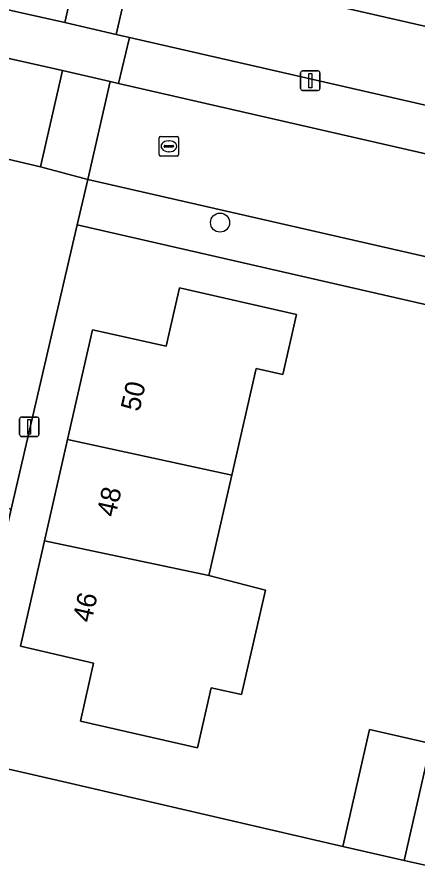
# Model space of a CAD drawing. Extents: x 159626 to 160723, y 388173 to 389416.
# Drawn here: x 160211.96 to 160232.48, y 388620.71 to 388664.1 of the extents above; entities that cross this region are included whole.
import ezdxf

# ---------------------------------------------------------------- set-up
doc = ezdxf.new("R2010")
doc.units = 0
for name, color, linetype in [('IMGEO_Boom', 7, 'Continuous'), ('IMGEO_Erf', 7, 'Continuous'), ('IMGEO_Kolk', 7, 'Continuous'), ('IMGEO_Lichtmast', 7, 'Continuous'), ('IMGEO_Muur', 7, 'Continuous'), ('IMGEO_Pand', 7, 'Continuous'), ('IMGEO_Pand_nummerreeks', 7, 'Continuous'), ('IMGEO_Rijbaan_lokaal_open', 7, 'Continuous'), ('IMGEO_Voetpad_open', 7, 'Continuous')]:
    doc.layers.add(name, color=color, linetype=linetype)

msp = doc.modelspace()

# ---------------------------------------------------------------- linework, layer by layer
at = {"layer": 'IMGEO_Boom'}
msp.add_circle((160222.375, 388653.535), 0.489, dxfattribs=at)
at = {"layer": 'IMGEO_Erf'}
for points in [[(160129.548, 388619.513), (160148.891, 388634.816), (160151.458, 388636.871), (160173.259, 388654.04), (160191.992, 388668.837), (160209.49, 388664.912), (160214.412, 388663.806), (160216.868, 388674.586), (160223.367, 388703.114)], [(160232.916, 388699.692), (160231.578, 388698.805), (160225.341, 388700.225), (160225.004, 388698.744), (160225.194, 388698.701), (160223.772, 388692.499), (160221.263, 388681.555), (160219.408, 388673.465), (160217.052, 388663.19), (160217.738, 388663.033), (160308.833, 388642.18)], [(160233.98, 388663.36), (160228.29, 388664.664), (160222.59, 388665.97), (160223.44, 388669.93), (160220.24, 388670.68), (160222.18, 388679.17), (160222.652, 388681.237), (160225.96, 388680.481), (160225.668, 388679.203), (160231.266, 388677.947), (160230.518, 388674.594), (160233.894, 388673.823)], [(160306.653, 388632.407), (160279.35, 388638.697), (160215.058, 388653.423), (160211.658, 388638.822), (160208.772, 388626.116), (160214.517, 388624.788), (160228.678, 388621.514), (160230.042, 388627.517), (160233.186, 388626.802), (160236.262, 388626.104), (160240.177, 388625.214), (160239.503, 388622.316), (160241.847, 388621.771), (160241.13, 388618.685)]]:
    msp.add_lwpolyline(points, dxfattribs=at)
msp.add_lwpolyline([(160222.977, 388640.579), (160221.798, 388635.414), (160224.707, 388634.677), (160223.484, 388629.305), (160221.923, 388629.661), (160221.218, 388626.569), (160215.217, 388627.938), (160215.881, 388630.925), (160212.144, 388631.786), (160213.375, 388637.196), (160214.561, 388642.41), (160215.841, 388648.039), (160219.621, 388647.193), (160220.29, 388650.183), (160226.291, 388648.815), (160225.591, 388645.742), (160224.226, 388646.053)], close=True, dxfattribs=at)
at = {"layer": 'IMGEO_Kolk'}
for p, q in [((160219.251, 388657.028), (160219.251, 388657.88)), ((160219.326, 388657.954), (160220.178, 388657.954)), ((160219.739, 388657.734), (160219.764, 388657.734)), ((160220.252, 388657.88), (160220.252, 388657.028)), ((160219.51, 388657.448), (160219.51, 388657.46)), ((160219.948, 388657.411), (160219.55, 388657.411)), ((160219.553, 388657.497), (160219.951, 388657.497)), ((160219.994, 388657.46), (160219.994, 388657.448)), ((160220.178, 388656.954), (160219.326, 388656.954)), ((160219.762, 388657.174), (160219.737, 388657.174))]:
    msp.add_line(p, q, dxfattribs=at)
for points in [[(160219.251, 388657.028), (160219.251, 388657.88)], [(160219.326, 388657.954), (160220.178, 388657.954)], [(160220.252, 388657.88), (160220.252, 388657.028)], [(160220.178, 388656.954), (160219.326, 388656.954)]]:
    msp.add_lwpolyline(points, dxfattribs=at)
for centre, radius, start, end in [((160219.328, 388657.878), 0.0765, 91.552, 178.448), ((160219.328, 388657.878), 0.0765, 91.552, 178.448), ((160220.176, 388657.878), 0.0765, 1.552, 88.448), ((160220.176, 388657.878), 0.0765, 1.552, 88.448), ((160219.55, 388657.457), 0.0403, 85.8775, 175.7526), ((160219.547, 388657.447), 0.0366, 178.938, 274.7102), ((160219.951, 388657.454), 0.043, 264.8664, 352.4533), ((160219.955, 388657.459), 0.0386, 1.7309, 96.639), ((160219.328, 388657.03), 0.0765, 181.552, 268.448), ((160219.328, 388657.03), 0.0765, 181.552, 268.448), ((160220.176, 388657.03), 0.0765, 271.552, 358.448), ((160220.176, 388657.03), 0.0765, 271.552, 358.448)]:
    msp.add_arc(centre, radius, start, end, dxfattribs=at)
for centre, major_axis, ratio, start_param, end_param in [((160219.738, 388657.454), (-0.387, 0.002), 0.722429, 4.712389, 7.853982), ((160219.763, 388657.454), (-0.39, 0.002), 0.717154, 1.570796, 4.712389)]:
    msp.add_ellipse(centre, major_axis=major_axis, ratio=ratio, start_param=start_param, end_param=end_param, dxfattribs=at)
at = {"layer": 'IMGEO_Lichtmast'}
for p, q in [((160226.507, 388660.422), (160226.507, 388661.222)), ((160226.507, 388661.222), (160226.507, 388660.422)), ((160226.607, 388661.322), (160227.397, 388661.322)), ((160227.397, 388661.322), (160226.607, 388661.322)), ((160227.497, 388661.222), (160227.497, 388660.422)), ((160227.497, 388660.422), (160227.497, 388661.222)), ((160227.397, 388660.322), (160226.607, 388660.322)), ((160226.607, 388660.322), (160227.397, 388660.322)), ((160212.096, 388642.656), (160212.096, 388643.456)), ((160212.096, 388643.456), (160212.096, 388642.656)), ((160212.196, 388643.556), (160212.986, 388643.556)), ((160212.986, 388643.556), (160212.196, 388643.556)), ((160213.086, 388643.456), (160213.086, 388642.656)), ((160213.086, 388642.656), (160213.086, 388643.456)), ((160212.986, 388642.556), (160212.196, 388642.556)), ((160212.196, 388642.556), (160212.986, 388642.556))]:
    msp.add_line(p, q, dxfattribs=at)
for points in [[(160226.927, 388661.197), (160227.077, 388661.197), (160227.077, 388660.447), (160226.927, 388660.447), (160226.927, 388661.197)], [(160212.516, 388643.431), (160212.666, 388643.431), (160212.666, 388642.681), (160212.516, 388642.681), (160212.516, 388643.431)]]:
    msp.add_lwpolyline(points, dxfattribs=at)
for centre, start, end in [((160226.607, 388661.222), 90, 180), ((160226.607, 388661.222), 90, 180), ((160227.397, 388661.222), 0, 90), ((160227.397, 388661.222), 360, 90), ((160226.607, 388660.422), 180, 270), ((160226.607, 388660.422), 180, 270), ((160227.397, 388660.422), 270, 0), ((160227.397, 388660.422), 270, 0), ((160212.196, 388643.456), 90, 180), ((160212.196, 388643.456), 90, 180), ((160212.986, 388643.456), 0, 90), ((160212.986, 388643.456), 360, 90), ((160212.196, 388642.656), 180, 270), ((160212.196, 388642.656), 180, 270), ((160212.986, 388642.656), 270, 0), ((160212.986, 388642.656), 270, 0)]:
    msp.add_arc(centre, 0.1, start, end, dxfattribs=at)
at = {"layer": 'IMGEO_Muur'}
msp.add_lwpolyline([(160214.517, 388624.788), (160228.678, 388621.514)], dxfattribs=at)
at = {"layer": 'IMGEO_Pand'}
for points in [[(160239.882, 388675.122), (160240.073, 388675.971), (160234.649, 388677.188), (160233.894, 388673.823), (160230.518, 388674.594), (160228.29, 388664.664), (160233.98, 388663.36), (160234.911, 388667.398), (160237.99, 388666.688)], [(160222.977, 388640.579), (160224.226, 388646.053), (160225.591, 388645.742), (160226.291, 388648.815), (160220.29, 388650.183), (160219.621, 388647.193), (160215.841, 388648.039), (160214.561, 388642.41)], [(160222.977, 388640.579), (160214.561, 388642.41), (160213.375, 388637.196), (160221.798, 388635.414)], [(160213.375, 388637.196), (160212.144, 388631.786), (160215.881, 388630.925), (160215.217, 388627.938), (160221.218, 388626.569), (160221.923, 388629.661), (160223.484, 388629.305), (160224.707, 388634.677), (160221.798, 388635.414)], [(160233.186, 388626.802), (160230.042, 388627.517), (160228.678, 388621.514), (160231.822, 388620.799)], [(160239.503, 388622.316), (160240.177, 388625.214), (160236.262, 388626.104), (160233.186, 388626.802), (160231.822, 388620.799), (160234.898, 388620.101), (160238.776, 388619.221)]]:
    msp.add_lwpolyline(points, close=True, dxfattribs=at)
at = {"layer": 'IMGEO_Rijbaan_lokaal_open'}
for points in [[(160214.304, 388661.344), (160192.579, 388666.247), (160187.96, 388662.596), (160190.999, 388658.454), (160194.054, 388660.865), (160203.78, 388658.598), (160204.458, 388658.44), (160210.607, 388657.006), (160213.177, 388656.407)], [(160213.177, 388656.407), (160215.603, 388655.753), (160216.735, 388660.774), (160214.304, 388661.344)], [(160217.178, 388660.673), (160216.735, 388660.774), (160215.603, 388655.753), (160239.324, 388650.326), (160240.471, 388655.34)]]:
    msp.add_lwpolyline(points, close=True, dxfattribs=at)
msp.add_lwpolyline([(160234.898, 388620.101), (160231.822, 388620.799), (160228.678, 388621.514), (160214.517, 388624.788), (160208.772, 388626.116), (160211.658, 388638.822), (160210.414, 388639.103), (160207.488, 388626.34), (160209.929, 388606.242)], dxfattribs=at)
at = {"layer": 'IMGEO_Voetpad_open'}
for points in [[(160229.749, 388718.77), (160227.072, 388719.379), (160224.3, 388707.209), (160223.367, 388703.114), (160216.868, 388674.586), (160214.412, 388663.806), (160217.052, 388663.19), (160219.408, 388673.465), (160221.263, 388681.555), (160223.772, 388692.499), (160225.194, 388698.701), (160225.004, 388698.744), (160225.341, 388700.225), (160227.4, 388709.263), (160227.804, 388711.038), (160227.986, 388710.997)], [(160217.738, 388663.033), (160217.052, 388663.19), (160214.412, 388663.806), (160209.49, 388664.912), (160191.992, 388668.837), (160173.259, 388654.04), (160174.736, 388652.146), (160177.065, 388653.985), (160185.781, 388660.874), (160187.96, 388662.596), (160192.579, 388666.247), (160214.304, 388661.344), (160216.735, 388660.774), (160217.178, 388660.673)], [(160215.058, 388653.423), (160215.603, 388655.753), (160213.177, 388656.407), (160210.607, 388657.006), (160207.191, 388642.357), (160193.729, 388645.303), (160181.423, 388648.135), (160180.093, 388649.801), (160177.907, 388648.074), (160179.424, 388646.134), (160205.792, 388640.146), (160207.478, 388639.766), (160210.414, 388639.103), (160211.658, 388638.822)]]:
    msp.add_lwpolyline(points, close=True, dxfattribs=at)
for points in [[(160217.738, 388663.033), (160217.178, 388660.673), (160240.471, 388655.34), (160243.072, 388654.745), (160300.711, 388641.549), (160303.271, 388640.963), (160310.273, 388639.36), (160311.261, 388643.691)], [(160308.833, 388642.18), (160217.738, 388663.033)], [(160312.874, 388638.715), (160310.273, 388639.36), (160309.132, 388634.357), (160302.126, 388635.959), (160299.566, 388636.545), (160241.925, 388649.731), (160239.324, 388650.326), (160215.603, 388655.753), (160215.058, 388653.423), (160279.35, 388638.697), (160306.653, 388632.407)]]:
    msp.add_lwpolyline(points, dxfattribs=at)

# ---------------------------------------------------------------- texts
at = {"layer": 'IMGEO_Pand_nummerreeks'}
for s, p in [('50', (160218.241, 388643.8)), ('48', (160217.008, 388638.382)), ('46', (160215.775, 388632.962))]:
    msp.add_text(s, height=1, rotation=77.1852, dxfattribs=at).set_placement(p)

doc.saveas('drawing.dxf')
